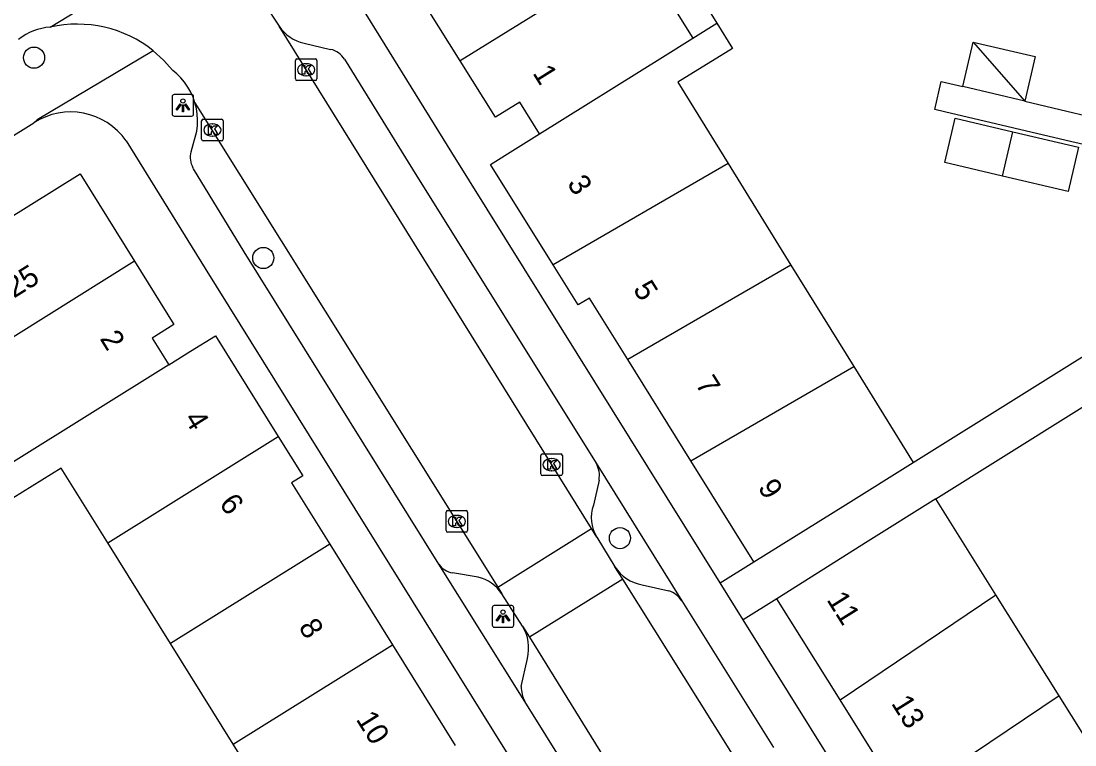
# Model space of a CAD drawing. Extents: x 159280 to 160375, y 384531 to 385872.
# Drawn here: x 159803.91 to 159852.7, y 385331.09 to 385364.58 of the extents above; entities that cross this region are included whole.
import ezdxf

# ---------------------------------------------------------------- set-up
doc = ezdxf.new("R2010")
doc.units = 0
for name, color, linetype in [('IMGEO_Boom', 7, 'Continuous'), ('IMGEO_Kolk', 7, 'Continuous'), ('IMGEO_Lichtpunt', 7, 'Continuous'), ('IMGEO_Pand', 7, 'Continuous'), ('IMGEO_Pand_nummerreeks', 7, 'Continuous'), ('IMGEO_Parkeervlak_open', 7, 'Continuous'), ('IMGEO_Rijbaan_lokaal_open', 7, 'Continuous'), ('IMGEO_Voetpad_open', 7, 'Continuous')]:
    doc.layers.add(name, color=color, linetype=linetype)

msp = doc.modelspace()

# ---------------------------------------------------------------- linework, layer by layer
at = {"layer": 'IMGEO_Boom'}
for centre in [(159804.508, 385362.887), (159815.119, 385353.619), (159831.632, 385340.659)]:
    msp.add_circle(centre, 0.489, dxfattribs=at)
at = {"layer": 'IMGEO_Kolk'}
for p, q in [((159816.605, 385361.902), (159816.605, 385362.754)), ((159816.68, 385362.828), (159817.532, 385362.828)), ((159817.093, 385362.608), (159817.118, 385362.608)), ((159817.606, 385362.754), (159817.606, 385361.902)), ((159817.116, 385362.048), (159817.091, 385362.048)), ((159817.532, 385361.828), (159816.68, 385361.828)), ((159812.339, 385360.038), (159813.191, 385360.038)), ((159812.264, 385359.112), (159812.264, 385359.964)), ((159812.752, 385359.818), (159812.777, 385359.818)), ((159813.265, 385359.964), (159813.265, 385359.112)), ((159812.775, 385359.258), (159812.75, 385359.258)), ((159813.191, 385359.038), (159812.339, 385359.038)), ((159827.97, 385343.63), (159827.97, 385344.482)), ((159828.045, 385344.556), (159828.897, 385344.556)), ((159828.971, 385344.482), (159828.971, 385343.63)), ((159828.458, 385344.336), (159828.483, 385344.336)), ((159828.897, 385343.556), (159828.045, 385343.556)), ((159828.481, 385343.776), (159828.456, 385343.776)), ((159823.58, 385341.007), (159823.58, 385341.859)), ((159823.655, 385341.933), (159824.507, 385341.933)), ((159824.068, 385341.713), (159824.093, 385341.713)), ((159824.581, 385341.859), (159824.581, 385341.007)), ((159824.091, 385341.153), (159824.066, 385341.153)), ((159824.507, 385340.933), (159823.655, 385340.933))]:
    msp.add_line(p, q, dxfattribs=at)
for points in [[(159816.605, 385361.902), (159816.605, 385362.754)], [(159816.68, 385362.828), (159817.532, 385362.828)], [(159816.926, 385362.528), (159817.049, 385362.528), (159817.049, 385362.377), (159817.179, 385362.528), (159817.343, 385362.528), (159817.197, 385362.377), (159817.35, 385362.128), (159817.198, 385362.128), (159817.113, 385362.292), (159817.049, 385362.225), (159817.049, 385362.128), (159816.926, 385362.128), (159816.926, 385362.528)], [(159817.606, 385362.754), (159817.606, 385361.902)], [(159817.532, 385361.828), (159816.68, 385361.828)], [(159812.339, 385360.038), (159813.191, 385360.038)], [(159812.264, 385359.112), (159812.264, 385359.964)], [(159812.585, 385359.738), (159812.708, 385359.738), (159812.708, 385359.587), (159812.838, 385359.738), (159813.002, 385359.738), (159812.856, 385359.587), (159813.009, 385359.338), (159812.857, 385359.338), (159812.772, 385359.502), (159812.708, 385359.435), (159812.708, 385359.338), (159812.585, 385359.338), (159812.585, 385359.738)], [(159813.265, 385359.964), (159813.265, 385359.112)], [(159813.191, 385359.038), (159812.339, 385359.038)], [(159827.97, 385343.63), (159827.97, 385344.482)], [(159828.045, 385344.556), (159828.897, 385344.556)], [(159828.971, 385344.482), (159828.971, 385343.63)], [(159828.291, 385344.256), (159828.414, 385344.256), (159828.414, 385344.105), (159828.544, 385344.256), (159828.708, 385344.256), (159828.562, 385344.105), (159828.715, 385343.856), (159828.563, 385343.856), (159828.478, 385344.02), (159828.414, 385343.953), (159828.414, 385343.856), (159828.291, 385343.856), (159828.291, 385344.256)], [(159828.897, 385343.556), (159828.045, 385343.556)], [(159823.58, 385341.007), (159823.58, 385341.859)], [(159823.655, 385341.933), (159824.507, 385341.933)], [(159823.901, 385341.633), (159824.024, 385341.633), (159824.024, 385341.482), (159824.154, 385341.633), (159824.318, 385341.633), (159824.172, 385341.482), (159824.325, 385341.233), (159824.173, 385341.233), (159824.088, 385341.397), (159824.024, 385341.33), (159824.024, 385341.233), (159823.901, 385341.233), (159823.901, 385341.633)], [(159824.581, 385341.859), (159824.581, 385341.007)], [(159824.507, 385340.933), (159823.655, 385340.933)]]:
    msp.add_lwpolyline(points, dxfattribs=at)
for centre, start, end in [((159816.682, 385362.752), 91.552, 178.448), ((159816.682, 385362.752), 91.552, 178.448), ((159817.53, 385362.752), 1.552, 88.448), ((159817.53, 385362.752), 1.552, 88.448), ((159816.682, 385361.904), 181.552, 268.448), ((159816.682, 385361.904), 181.552, 268.448), ((159817.53, 385361.904), 271.552, 358.448), ((159817.53, 385361.904), 271.552, 358.448), ((159812.341, 385359.962), 91.552, 178.448), ((159812.341, 385359.962), 91.552, 178.448), ((159813.189, 385359.962), 1.552, 88.448), ((159813.189, 385359.962), 1.552, 88.448), ((159812.341, 385359.114), 181.552, 268.448), ((159812.341, 385359.114), 181.552, 268.448), ((159813.189, 385359.114), 271.552, 358.448), ((159813.189, 385359.114), 271.552, 358.448), ((159828.047, 385344.48), 91.552, 178.448), ((159828.047, 385344.48), 91.552, 178.448), ((159828.895, 385344.48), 1.552, 88.448), ((159828.895, 385344.48), 1.552, 88.448), ((159828.047, 385343.632), 181.552, 268.448), ((159828.047, 385343.632), 181.552, 268.448), ((159828.895, 385343.632), 271.552, 358.448), ((159828.895, 385343.632), 271.552, 358.448), ((159823.657, 385341.857), 91.552, 178.448), ((159823.657, 385341.857), 91.552, 178.448), ((159824.505, 385341.857), 1.552, 88.448), ((159824.505, 385341.857), 1.552, 88.448), ((159823.657, 385341.009), 181.552, 268.448), ((159823.657, 385341.009), 181.552, 268.448), ((159824.505, 385341.009), 271.552, 358.448), ((159824.505, 385341.009), 271.552, 358.448)]:
    msp.add_arc(centre, 0.0765, start, end, dxfattribs=at)
for centre, major_axis, ratio, start_param, end_param in [((159817.092, 385362.328), (-0.387, 0.002), 0.722429, 4.712389, 7.853982), ((159817.117, 385362.328), (-0.39, 0.002), 0.717154, 1.570796, 4.712389), ((159812.751, 385359.538), (-0.387, 0.002), 0.722429, 4.712389, 7.853982), ((159812.776, 385359.538), (-0.39, 0.002), 0.717154, 1.570796, 4.712389), ((159828.457, 385344.056), (-0.387, 0.002), 0.722429, 4.712389, 7.853982), ((159828.482, 385344.056), (-0.39, 0.002), 0.717154, 1.570796, 4.712389), ((159824.067, 385341.433), (-0.387, 0.002), 0.722429, 4.712389, 7.853982), ((159824.092, 385341.433), (-0.39, 0.002), 0.717154, 1.570796, 4.712389)]:
    msp.add_ellipse(centre, major_axis=major_axis, ratio=ratio, start_param=start_param, end_param=end_param, dxfattribs=at)
at = {"layer": 'IMGEO_Lichtpunt'}
for p, q in [((159810.899, 385361.084), (159810.899, 385360.277)), ((159810.899, 385361.084), (159810.899, 385360.277)), ((159811.801, 385361.179), (159810.993, 385361.179)), ((159811.801, 385361.179), (159810.993, 385361.179)), ((159811.895, 385360.277), (159811.895, 385361.084)), ((159811.895, 385360.277), (159811.895, 385361.084)), ((159810.993, 385360.183), (159811.801, 385360.183)), ((159810.993, 385360.183), (159811.801, 385360.183)), ((159825.72, 385337.44), (159825.72, 385336.633)), ((159825.72, 385337.44), (159825.72, 385336.633)), ((159826.622, 385337.535), (159825.814, 385337.535)), ((159826.622, 385337.535), (159825.814, 385337.535)), ((159826.716, 385336.633), (159826.716, 385337.44)), ((159826.716, 385336.633), (159826.716, 385337.44)), ((159825.814, 385336.539), (159826.622, 385336.539)), ((159825.814, 385336.539), (159826.622, 385336.539))]:
    msp.add_line(p, q, dxfattribs=at)
for points in [[(159811.273, 385360.748), (159811.312, 385360.72), (159811.124, 385360.458), (159811.086, 385360.485), (159811.273, 385360.748)], [(159811.375, 385360.7), (159811.422, 385360.7), (159811.422, 385360.378), (159811.375, 385360.378), (159811.375, 385360.7)], [(159811.485, 385360.72), (159811.523, 385360.747), (159811.71, 385360.485), (159811.671, 385360.457), (159811.485, 385360.72)], [(159826.094, 385337.104), (159826.133, 385337.076), (159825.945, 385336.814), (159825.907, 385336.841), (159826.094, 385337.104)], [(159826.306, 385337.076), (159826.344, 385337.103), (159826.531, 385336.841), (159826.492, 385336.813), (159826.306, 385337.076)], [(159826.196, 385337.056), (159826.243, 385337.056), (159826.243, 385336.734), (159826.196, 385336.734), (159826.196, 385337.056)]]:
    msp.add_lwpolyline(points, dxfattribs=at)
for centre in [(159811.398, 385360.882), (159826.219, 385337.238)]:
    msp.add_circle(centre, 0.0994, dxfattribs=at)
for centre, start, end in [((159810.993, 385361.084), 90, 180), ((159810.993, 385361.084), 90, 180), ((159811.801, 385361.084), 0, 90), ((159811.801, 385361.084), 0, 90), ((159810.993, 385360.277), 180, 270), ((159810.993, 385360.277), 180, 270), ((159811.801, 385360.277), 270, 0), ((159811.801, 385360.277), 270, 360), ((159825.814, 385337.44), 90, 180), ((159825.814, 385337.44), 90, 180), ((159826.622, 385337.44), 0, 90), ((159826.622, 385337.44), 0, 90), ((159825.814, 385336.633), 180, 270), ((159825.814, 385336.633), 180, 270), ((159826.622, 385336.633), 270, 0), ((159826.622, 385336.633), 270, 360)]:
    msp.add_arc(centre, 0.0946, start, end, dxfattribs=at)
at = {"layer": 'IMGEO_Pand'}
for points in [[(159824.238, 385362.746), (159821.693, 385366.817), (159829.912, 385371.978)], [(159832.481, 385367.846), (159824.238, 385362.746)], [(159832.481, 385367.846), (159833.788, 385365.744), (159834.208, 385365.068), (159835.002, 385363.791)], [(159838.905, 385367.985), (159835.328, 385365.764), (159836.12, 385364.489)], [(159836.12, 385364.489), (159836.848, 385363.317), (159834.32, 385361.747), (159835.563, 385359.74), (159836.648, 385357.986)], [(159835.002, 385363.791), (159836.12, 385364.489)], [(159827.912, 385359.361), (159833.598, 385362.914), (159835.002, 385363.791)], [(159847.512, 385361.545), (159847.995, 385363.608)], [(159847.995, 385363.608), (159850.864, 385362.936), (159850.381, 385360.874)], [(159847.995, 385363.608), (159850.381, 385360.874)], [(159827.912, 385359.361), (159826.995, 385360.828), (159825.875, 385360.128), (159824.238, 385362.746)], [(159850.381, 385360.874), (159847.512, 385361.545)], [(159849.351, 385357.405), (159846.669, 385358.032), (159847.148, 385360.082), (159849.83, 385359.455)], [(159828.547, 385353.304), (159825.647, 385357.945), (159826.792, 385358.661), (159827.912, 385359.361)], [(159849.83, 385359.455), (159852.872, 385358.743), (159852.393, 385356.693), (159849.351, 385357.405)], [(159849.351, 385357.405), (159849.83, 385359.455)], [(159836.648, 385357.986), (159828.547, 385353.304)], [(159836.648, 385357.986), (159839.553, 385353.294)], [(159798.437, 385352.405), (159806.646, 385357.514), (159809.164, 385353.468)], [(159809.164, 385353.468), (159800.964, 385348.345)], [(159809.164, 385353.468), (159810.984, 385350.544), (159809.971, 385349.913), (159810.745, 385348.674)], [(159831.991, 385348.922), (159830.224, 385351.755), (159829.705, 385351.451), (159828.547, 385353.304)], [(159839.553, 385353.294), (159831.991, 385348.922)], [(159839.553, 385353.294), (159842.458, 385348.601)], [(159810.745, 385348.674), (159811.756, 385349.305), (159812.9, 385350.017), (159815.811, 385345.358)], [(159834.913, 385344.24), (159831.991, 385348.922)], [(159810.745, 385348.674), (159803.555, 385344.182)], [(159834.913, 385344.24), (159842.458, 385348.601)], [(159842.458, 385348.601), (159845.208, 385344.158)], [(159807.917, 385340.435), (159815.811, 385345.358)], [(159815.811, 385345.358), (159816.948, 385343.538), (159816.433, 385343.218), (159818.202, 385340.381)], [(159837.835, 385339.557), (159834.913, 385344.24)], [(159837.835, 385339.557), (159842.077, 385342.204), (159845.208, 385344.158)], [(159807.917, 385340.435), (159805.755, 385343.902), (159803.083, 385342.236), (159802.342, 385343.424)], [(159846.26, 385342.471), (159843.133, 385340.512), (159838.896, 385337.856)], [(159849.037, 385338.04), (159846.26, 385342.471)], [(159810.822, 385335.777), (159807.917, 385340.435)], [(159818.202, 385340.381), (159810.822, 385335.777)], [(159818.202, 385340.381), (159821.107, 385335.723)], [(159841.825, 385333.182), (159838.896, 385337.856)], [(159841.825, 385333.182), (159849.037, 385338.04)], [(159851.966, 385333.367), (159849.037, 385338.04)], [(159813.726, 385331.12), (159810.822, 385335.777)], [(159813.726, 385331.12), (159821.107, 385335.723)], [(159821.107, 385335.723), (159824.011, 385331.066)], [(159851.966, 385333.367), (159844.754, 385328.508)], [(159854.895, 385328.693), (159851.966, 385333.367)], [(159844.754, 385328.508), (159841.825, 385333.182)], [(159816.63, 385326.463), (159813.726, 385331.12)]]:
    msp.add_lwpolyline(points, dxfattribs=at)
at = {"layer": 'IMGEO_Parkeervlak_open'}
for points in [[(159830.665, 385343.346), (159830.408, 385342.188)], [(159825.065, 385338.854), (159823.881, 385339.048)], [(159832.664, 385338.492), (159833.897, 385338.228)], [(159827.067, 385333.796), (159827.349, 385335.095)]]:
    msp.add_lwpolyline(points, dxfattribs=at)
for centre, radius, start, end in [((159829.575, 385343.552), 1.109, 349.3007, 30.9843), ((159832.051, 385341.601), 1.745, 160.3395, 211.097), ((159824.068, 385340.057), 1.026, 216.4751, 259.4818), ((159832.997, 385340.357), 1.894, 212.6111, 259.8832), ((159824.586, 385336.989), 1.926, 34.8077, 75.586), ((159833.503, 385337.114), 1.182, 32.7467, 70.5183), ((159825.451, 385335.57), 1.957, 345.9514, 31.4546), ((159828.424, 385333.754), 1.358, 178.2091, 208.7762)]:
    msp.add_arc(centre, radius, start, end, dxfattribs=at)
at = {"layer": 'IMGEO_Rijbaan_lokaal_open'}
for points in [[(159805.257, 385364.299), (159815.445, 385370.494)], [(159814.77, 385366.221), (159814.985, 385365.725), (159815.259, 385365.259), (159815.762, 385364.487), (159815.855, 385364.337)], [(159830.31, 385341.097), (159815.855, 385364.337)], [(159811.957, 385360.802), (159811.87, 385361.053), (159811.76, 385361.296), (159811.63, 385361.527), (159811.479, 385361.747), (159811.31, 385361.951), (159811.122, 385362.14), (159810.935, 385362.299), (159810.507, 385362.778), (159810.027, 385363.206)], [(159811.957, 385360.802), (159825.974, 385338.397)], [(159825.974, 385338.397), (159830.31, 385341.097)], [(159830.557, 385340.7), (159830.31, 385341.097)], [(159830.557, 385340.7), (159831.401, 385339.336)], [(159831.761, 385338.761), (159831.401, 385339.336)], [(159831.761, 385338.761), (159827.443, 385336.073)], [(159852.411, 385305.833), (159831.761, 385338.761)], [(159825.974, 385338.397), (159826.167, 385338.088)], [(159827.12, 385336.591), (159826.167, 385338.088)], [(159827.12, 385336.591), (159827.443, 385336.073)], [(159827.443, 385336.073), (159847.911, 385303.035)]]:
    msp.add_lwpolyline(points, dxfattribs=at)
for centre, radius, start, end in [((159806.5, 385358.768), 5.669, 51.5236, 102.6645), ((159805.43, 385361.698), 2.607, 93.7978, 128.8845)]:
    msp.add_arc(centre, radius, start, end, dxfattribs=at)
at = {"layer": 'IMGEO_Voetpad_open'}
for points in [[(159836.28, 385338.587), (159823.854, 385358.5), (159819.276, 385365.883)], [(159817.006, 385363.554), (159818.239, 385363.27)], [(159810.027, 385363.206), (159804.655, 385360.004), (159804.496, 385359.868)], [(159818.878, 385362.814), (159822.021, 385357.733), (159830.526, 385344.123)], [(159860.955, 385357.077), (159852.558, 385358.991), (159849.87, 385359.625), (159846.654, 385360.384), (159846.207, 385360.49), (159846.506, 385361.78), (159847.512, 385361.545)], [(159823.243, 385339.447), (159814.242, 385353.899), (159811.89, 385357.75), (159811.878, 385357.771), (159811.837, 385357.86), (159811.803, 385357.952), (159811.777, 385358.047), (159811.76, 385358.143), (159811.752, 385358.241), (159811.753, 385358.339), (159811.762, 385358.437), (159811.78, 385358.533), (159812.041, 385359.487), (159812.072, 385359.75), (159812.079, 385360.015), (159812.062, 385360.28), (159812.021, 385360.542), (159811.957, 385360.802)], [(159850.381, 385360.874), (159855.184, 385359.734)], [(159755.335, 385329.317), (159773.03, 385340.279), (159804.496, 385359.868)], [(159808.772, 385359.036), (159812.427, 385353.138), (159828.473, 385327.379)], [(159845.208, 385344.158), (159855.36, 385350.494), (159858.809, 385349.515)], [(159846.26, 385342.471), (159855.899, 385348.51), (159861.585, 385347.223)], [(159830.526, 385344.123), (159834.497, 385337.753)], [(159836.28, 385338.587), (159837.835, 385339.557)], [(159827.234, 385333.1), (159823.243, 385339.447)], [(159837.342, 385336.886), (159836.28, 385338.587)], [(159834.497, 385337.753), (159838.736, 385330.975)], [(159838.896, 385337.856), (159837.342, 385336.886)], [(159855.996, 385306.993), (159837.342, 385336.886)], [(159847.911, 385303.035), (159847.783, 385303.144), (159847.646, 385303.241), (159847.5, 385303.325), (159847.348, 385303.396), (159847.19, 385303.453), (159847.093, 385303.48), (159845.811, 385303.827), (159845.746, 385303.84), (159845.676, 385303.86), (159845.607, 385303.886), (159845.542, 385303.919), (159845.479, 385303.957), (159845.421, 385304.001), (159845.366, 385304.049), (159845.316, 385304.102), (159845.271, 385304.16), (159845.231, 385304.221), (159845.197, 385304.286), (159842.288, 385308.927), (159839.105, 385314.026), (159836.132, 385318.83), (159827.234, 385333.1)]]:
    msp.add_lwpolyline(points, dxfattribs=at)
for centre, radius, start, end in [((159817.44, 385365.43), 1.925, 214.5791, 256.9677), ((159817.983, 385362.236), 1.066, 32.8747, 76.1008), ((159806.203, 385357.239), 3.135, 34.9814, 122.9972)]:
    msp.add_arc(centre, radius, start, end, dxfattribs=at)

# ---------------------------------------------------------------- texts
at = {"layer": 'IMGEO_Pand_nummerreeks'}
for s, rotation, p in [('1', 302.0167, (159827.566, 385362.177)), ('3', 301.9651, (159829.164, 385357.069)), ('25', 31.8967, (159803.573, 385351.737)), ('5', 301.9628, (159832.214, 385352.181)), ('2', 301.9078, (159807.529, 385349.889)), ('7', 301.9628, (159835.099, 385347.789)), ('4', 301.9995, (159811.428, 385346.183)), ('9', 301.9628, (159837.995, 385343.005)), ('6', 307.8541, (159813.044, 385342.234)), ('11', 301.9628, (159841.181, 385337.811)), ('8', 301.9508, (159816.728, 385336.547)), ('13', 301.9628, (159844.17, 385333.019)), ('10', 301.9508, (159819.388, 385332.28))]:
    msp.add_text(s, height=1, rotation=rotation, dxfattribs=at).set_placement(p)

doc.saveas('drawing.dxf')
